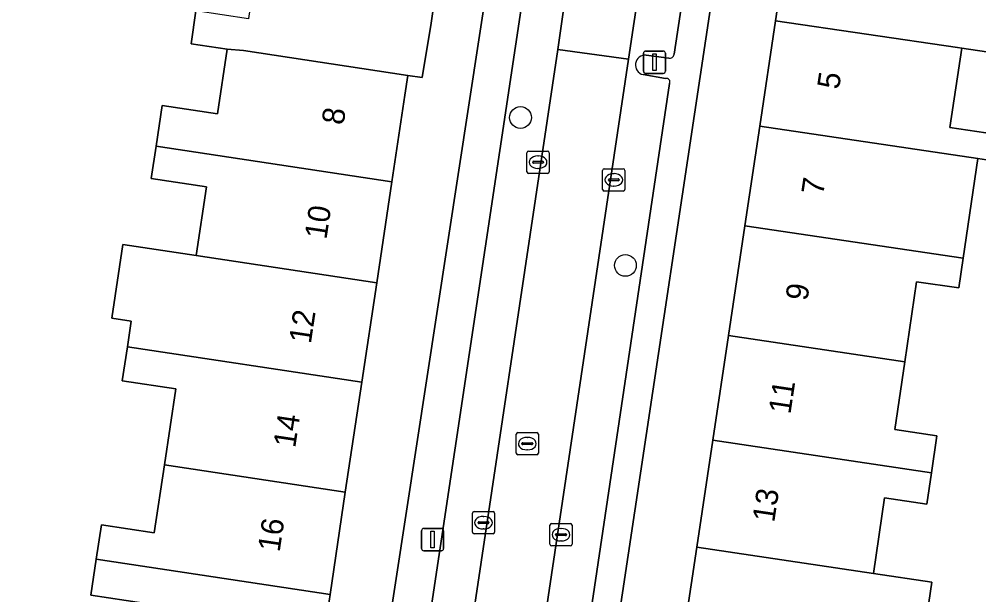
# Model space of a CAD drawing. Extents: x 162172 to 163187, y 382874 to 383685.
# Drawn here: x 162890.75 to 162933.89, y 383212.54 to 383238.41 of the extents above; entities that cross this region are included whole.
import ezdxf

# ---------------------------------------------------------------- set-up
doc = ezdxf.new("R2010")
doc.units = 0
for name, color, linetype in [('IMGEO_Boom', 7, 'Continuous'), ('IMGEO_Erf', 7, 'Continuous'), ('IMGEO_Kolk', 7, 'Continuous'), ('IMGEO_Lichtmast', 7, 'Continuous'), ('IMGEO_Pand', 7, 'Continuous'), ('IMGEO_Pand_nummerreeks', 7, 'Continuous'), ('IMGEO_Parkeervlak_open', 7, 'Continuous'), ('IMGEO_Rijbaan_lokaal_open', 7, 'Continuous'), ('IMGEO_Rioolput', 7, 'Continuous'), ('IMGEO_Voetpad_open', 7, 'Continuous')]:
    doc.layers.add(name, color=color, linetype=linetype)

msp = doc.modelspace()

# ---------------------------------------------------------------- linework, layer by layer
at = {"layer": 'IMGEO_Boom'}
for centre in [(162913.287, 383233.987), (162918.002, 383227.343)]:
    msp.add_circle(centre, 0.489, dxfattribs=at)
at = {"layer": 'IMGEO_Erf'}
for points in [[(162913.302, 383249.799), (162910.373, 383250.249), (162910.336, 383250), (162909.634, 383245.289), (162908.975, 383240.868), (162908.946, 383240.672), (162909.601, 383240.573), (162909.276, 383238.224), (162908.859, 383235.784), (162908.216, 383235.881), (162908.083, 383234.992), (162907.5, 383231.099), (162906.821, 383226.56), (162906.152, 383222.098), (162905.411, 383217.147), (162904.723, 383212.551), (162904.005, 383207.761), (162903.984, 383207.622), (162903.965, 383207.492), (162906.731, 383207.017)], [(162921.934, 383219.49), (162922.637, 383224.192), (162923.376, 383229.127), (162924.046, 383233.605), (162924.754, 383238.339), (162925.471, 383243.131), (162926.177, 383247.852), (162923.232, 383248.295), (162916.805, 383205.549), (162919.781, 383205.102), (162920.499, 383209.897), (162921.214, 383214.678)]]:
    msp.add_lwpolyline(points, close=True, dxfattribs=at)
for points in [[(162885.702, 383210.437), (162895.845, 383208.849), (162896.345, 383212.163), (162893.972, 383212.52), (162894.216, 383214.136), (162894.449, 383215.686), (162896.823, 383215.328), (162897.282, 383218.374), (162897.797, 383221.788), (162895.379, 383222.153), (162895.611, 383223.688), (162895.784, 383224.835), (162894.914, 383224.966), (162895.413, 383228.28), (162898.701, 383227.784), (162899.168, 383230.874), (162896.684, 383231.249), (162896.902, 383232.698), (162897.179, 383234.532), (162899.663, 383234.157), (162900.101, 383237.061), (162898.475, 383237.306), (162898.697, 383238.777)], [(162935.043, 383236.82), (162933.12, 383237.104), (162932.588, 383233.546), (162934.608, 383233.244)], [(162934.43, 383232.052), (162933.851, 383232.139), (162933.188, 383227.66), (162932.991, 383226.328), (162931.094, 383226.609), (162930.561, 383223.008), (162930.111, 383219.967), (162932.008, 383219.687), (162931.761, 383218.021), (162931.553, 383216.613), (162929.656, 383216.894), (162929.153, 383213.492), (162931.78, 383213.1), (162931.282, 383209.745), (162931.006, 383209.786), (162930.794, 383208.358), (162930.574, 383206.87), (162930.122, 383206.937), (162928.225, 383207.217), (162927.736, 383203.913), (162939.222, 383202.483)]]:
    msp.add_lwpolyline(points, dxfattribs=at)
at = {"layer": 'IMGEO_Kolk'}
for p, q in [((162913.575, 383231.553), (162913.575, 383232.405)), ((162913.65, 383232.479), (162914.502, 383232.479)), ((162914.063, 383232.259), (162914.088, 383232.259)), ((162914.576, 383232.405), (162914.576, 383231.553)), ((162913.834, 383231.973), (162913.834, 383231.985)), ((162914.272, 383231.936), (162913.874, 383231.936)), ((162913.877, 383232.022), (162914.275, 383232.022)), ((162914.086, 383231.699), (162914.061, 383231.699)), ((162914.318, 383231.985), (162914.318, 383231.973)), ((162917.054, 383231.685), (162917.906, 383231.685)), ((162914.502, 383231.479), (162913.65, 383231.479)), ((162916.979, 383230.759), (162916.979, 383231.611)), ((162917.467, 383231.465), (162917.492, 383231.465)), ((162917.98, 383231.611), (162917.98, 383230.759)), ((162917.238, 383231.179), (162917.238, 383231.191)), ((162917.676, 383231.142), (162917.278, 383231.142)), ((162917.281, 383231.228), (162917.679, 383231.228)), ((162917.49, 383230.905), (162917.465, 383230.905)), ((162917.722, 383231.191), (162917.722, 383231.179)), ((162917.906, 383230.685), (162917.054, 383230.685)), ((162911.123, 383215.353), (162911.123, 383216.205)), ((162911.198, 383216.279), (162912.05, 383216.279)), ((162912.124, 383216.205), (162912.124, 383215.353)), ((162911.382, 383215.773), (162911.382, 383215.785)), ((162911.82, 383215.736), (162911.422, 383215.736)), ((162911.425, 383215.822), (162911.823, 383215.822)), ((162911.611, 383216.059), (162911.636, 383216.059)), ((162911.866, 383215.785), (162911.866, 383215.773)), ((162914.681, 383215.739), (162915.533, 383215.739)), ((162911.634, 383215.499), (162911.609, 383215.499)), ((162914.606, 383214.813), (162914.606, 383215.665)), ((162915.094, 383215.519), (162915.119, 383215.519)), ((162915.607, 383215.665), (162915.607, 383214.813)), ((162912.05, 383215.279), (162911.198, 383215.279)), ((162914.865, 383215.233), (162914.865, 383215.245)), ((162915.303, 383215.196), (162914.905, 383215.196)), ((162914.908, 383215.282), (162915.306, 383215.282)), ((162915.117, 383214.959), (162915.092, 383214.959)), ((162915.349, 383215.245), (162915.349, 383215.233)), ((162915.533, 383214.739), (162914.681, 383214.739))]:
    msp.add_line(p, q, dxfattribs=at)
for points in [[(162913.575, 383231.553), (162913.575, 383232.405)], [(162913.65, 383232.479), (162914.502, 383232.479)], [(162914.576, 383232.405), (162914.576, 383231.553)], [(162917.054, 383231.685), (162917.906, 383231.685)], [(162914.502, 383231.479), (162913.65, 383231.479)], [(162916.979, 383230.759), (162916.979, 383231.611)], [(162917.98, 383231.611), (162917.98, 383230.759)], [(162917.906, 383230.685), (162917.054, 383230.685)], [(162911.123, 383215.353), (162911.123, 383216.205)], [(162911.198, 383216.279), (162912.05, 383216.279)], [(162912.124, 383216.205), (162912.124, 383215.353)], [(162914.681, 383215.739), (162915.533, 383215.739)], [(162914.606, 383214.813), (162914.606, 383215.665)], [(162915.607, 383215.665), (162915.607, 383214.813)], [(162912.05, 383215.279), (162911.198, 383215.279)], [(162915.533, 383214.739), (162914.681, 383214.739)]]:
    msp.add_lwpolyline(points, dxfattribs=at)
for centre, radius, start, end in [((162913.652, 383232.403), 0.0765, 91.552, 178.448), ((162913.652, 383232.403), 0.0765, 91.552, 178.448), ((162914.5, 383232.403), 0.0765, 1.552, 88.448), ((162914.5, 383232.403), 0.0765, 1.552, 88.448), ((162913.874, 383231.982), 0.0403, 85.8775, 175.7526), ((162913.871, 383231.972), 0.0366, 178.938, 274.7102), ((162914.275, 383231.979), 0.043, 264.8664, 352.4533), ((162914.279, 383231.984), 0.0386, 1.7309, 96.639), ((162917.056, 383231.609), 0.0765, 91.552, 178.448), ((162917.056, 383231.609), 0.0765, 91.552, 178.448), ((162917.904, 383231.609), 0.0765, 1.552, 88.448), ((162917.904, 383231.609), 0.0765, 1.552, 88.448), ((162913.652, 383231.555), 0.0765, 181.552, 268.448), ((162913.652, 383231.555), 0.0765, 181.552, 268.448), ((162914.5, 383231.555), 0.0765, 271.552, 358.448), ((162914.5, 383231.555), 0.0765, 271.552, 358.448), ((162917.278, 383231.188), 0.0403, 85.8775, 175.7526), ((162917.275, 383231.178), 0.0366, 178.938, 274.7102), ((162917.679, 383231.185), 0.043, 264.8664, 352.4533), ((162917.683, 383231.19), 0.0386, 1.7309, 96.639), ((162917.056, 383230.761), 0.0765, 181.552, 268.448), ((162917.056, 383230.761), 0.0765, 181.552, 268.448), ((162917.904, 383230.761), 0.0765, 271.552, 358.448), ((162917.904, 383230.761), 0.0765, 271.552, 358.448), ((162911.2, 383216.203), 0.0765, 91.552, 178.448), ((162911.2, 383216.203), 0.0765, 91.552, 178.448), ((162912.048, 383216.203), 0.0765, 1.552, 88.448), ((162912.048, 383216.203), 0.0765, 1.552, 88.448), ((162911.422, 383215.782), 0.0403, 85.8775, 175.7526), ((162911.419, 383215.772), 0.0366, 178.938, 274.7102), ((162911.823, 383215.779), 0.043, 264.8664, 352.4533), ((162911.827, 383215.784), 0.0386, 1.7309, 96.639), ((162914.683, 383215.663), 0.0765, 91.552, 178.448), ((162914.683, 383215.663), 0.0765, 91.552, 178.448), ((162915.531, 383215.663), 0.0765, 1.552, 88.448), ((162915.531, 383215.663), 0.0765, 1.552, 88.448), ((162911.2, 383215.355), 0.0765, 181.552, 268.448), ((162911.2, 383215.355), 0.0765, 181.552, 268.448), ((162912.048, 383215.355), 0.0765, 271.552, 358.448), ((162912.048, 383215.355), 0.0765, 271.552, 358.448), ((162914.905, 383215.242), 0.0403, 85.8775, 175.7526), ((162914.902, 383215.232), 0.0366, 178.938, 274.7102), ((162915.306, 383215.239), 0.043, 264.8664, 352.4533), ((162915.31, 383215.244), 0.0386, 1.7309, 96.639), ((162914.683, 383214.815), 0.0765, 181.552, 268.448), ((162914.683, 383214.815), 0.0765, 181.552, 268.448), ((162915.531, 383214.815), 0.0765, 271.552, 358.448), ((162915.531, 383214.815), 0.0765, 271.552, 358.448)]:
    msp.add_arc(centre, radius, start, end, dxfattribs=at)
for centre, major_axis, ratio, start_param, end_param in [((162914.062, 383231.979), (-0.387, 0.002), 0.722429, 4.712389, 7.853982), ((162914.087, 383231.979), (-0.39, 0.002), 0.717154, 1.570796, 4.712389), ((162917.466, 383231.185), (-0.387, 0.002), 0.722429, 4.712389, 7.853982), ((162917.491, 383231.185), (-0.39, 0.002), 0.717154, 1.570796, 4.712389), ((162911.61, 383215.779), (-0.387, 0.002), 0.722429, 4.712389, 7.853982), ((162911.635, 383215.779), (-0.39, 0.002), 0.717154, 1.570796, 4.712389), ((162915.093, 383215.239), (-0.387, 0.002), 0.722429, 4.712389, 7.853982), ((162915.118, 383215.239), (-0.39, 0.002), 0.717154, 1.570796, 4.712389)]:
    msp.add_ellipse(centre, major_axis=major_axis, ratio=ratio, start_param=start_param, end_param=end_param, dxfattribs=at)
at = {"layer": 'IMGEO_Lichtmast'}
for p, q in [((162918.81, 383236.073), (162918.81, 383236.873)), ((162918.81, 383236.873), (162918.81, 383236.073)), ((162918.91, 383236.973), (162919.7, 383236.973)), ((162919.7, 383236.973), (162918.91, 383236.973)), ((162919.8, 383236.873), (162919.8, 383236.073)), ((162919.8, 383236.073), (162919.8, 383236.873)), ((162919.7, 383235.973), (162918.91, 383235.973)), ((162918.91, 383235.973), (162919.7, 383235.973)), ((162908.839, 383214.618), (162908.839, 383215.418)), ((162908.839, 383215.418), (162908.839, 383214.618)), ((162908.939, 383215.518), (162909.729, 383215.518)), ((162909.729, 383215.518), (162908.939, 383215.518)), ((162909.829, 383215.418), (162909.829, 383214.618)), ((162909.829, 383214.618), (162909.829, 383215.418)), ((162909.729, 383214.518), (162908.939, 383214.518)), ((162908.939, 383214.518), (162909.729, 383214.518))]:
    msp.add_line(p, q, dxfattribs=at)
for points in [[(162919.23, 383236.848), (162919.38, 383236.848), (162919.38, 383236.098), (162919.23, 383236.098), (162919.23, 383236.848)], [(162909.259, 383215.393), (162909.409, 383215.393), (162909.409, 383214.643), (162909.259, 383214.643), (162909.259, 383215.393)]]:
    msp.add_lwpolyline(points, dxfattribs=at)
for centre, start, end in [((162918.91, 383236.873), 90, 180), ((162918.91, 383236.873), 90, 180), ((162919.7, 383236.873), 0, 90), ((162919.7, 383236.873), 360, 90), ((162918.91, 383236.073), 180, 270), ((162918.91, 383236.073), 180, 270), ((162919.7, 383236.073), 270, 0), ((162919.7, 383236.073), 270, 0), ((162908.939, 383215.418), 90, 180), ((162908.939, 383215.418), 90, 180), ((162909.729, 383215.418), 0, 90), ((162909.729, 383215.418), 360, 90), ((162908.939, 383214.618), 180, 270), ((162908.939, 383214.618), 180, 270), ((162909.729, 383214.618), 270, 0), ((162909.729, 383214.618), 270, 0)]:
    msp.add_arc(centre, 0.1, start, end, dxfattribs=at)
at = {"layer": 'IMGEO_Pand'}
for points in [[(162935.749, 383241.596), (162933.364, 383241.952), (162925.471, 383243.131), (162924.754, 383238.339), (162932.94, 383237.13), (162933.12, 383237.104), (162935.043, 383236.82), (162935.241, 383238.16)], [(162909.601, 383240.573), (162908.946, 383240.672), (162901.558, 383241.786), (162901.096, 383238.723), (162901.071, 383238.561), (162901.051, 383238.422), (162898.697, 383238.777), (162898.475, 383237.306), (162900.101, 383237.061), (162900.835, 383236.994), (162908.216, 383235.881), (162908.859, 383235.784), (162909.276, 383238.224)], [(162933.12, 383237.104), (162932.94, 383237.13), (162924.754, 383238.339), (162924.046, 383233.605), (162933.851, 383232.139), (162934.43, 383232.052), (162934.608, 383233.244), (162932.588, 383233.546)], [(162908.216, 383235.881), (162900.835, 383236.994), (162900.101, 383237.061), (162899.663, 383234.157), (162897.179, 383234.532), (162896.902, 383232.698), (162907.5, 383231.099), (162908.083, 383234.992)], [(162933.851, 383232.139), (162924.046, 383233.605), (162923.376, 383229.127), (162933.188, 383227.66)], [(162898.701, 383227.784), (162906.821, 383226.56), (162907.5, 383231.099), (162896.902, 383232.698), (162896.684, 383231.249), (162899.168, 383230.874)], [(162923.376, 383229.127), (162922.637, 383224.192), (162930.561, 383223.008), (162931.094, 383226.609), (162932.991, 383226.328), (162933.188, 383227.66)], [(162906.821, 383226.56), (162898.701, 383227.784), (162895.413, 383228.28), (162894.914, 383224.966), (162895.784, 383224.835), (162895.611, 383223.688), (162906.152, 383222.098)], [(162930.561, 383223.008), (162922.637, 383224.192), (162921.934, 383219.49), (162931.761, 383218.021), (162932.008, 383219.687), (162930.111, 383219.967)], [(162905.411, 383217.147), (162906.152, 383222.098), (162895.611, 383223.688), (162895.379, 383222.153), (162897.797, 383221.788), (162897.282, 383218.374)], [(162921.934, 383219.49), (162921.214, 383214.678), (162929.153, 383213.492), (162929.656, 383216.894), (162931.553, 383216.613), (162931.761, 383218.021)], [(162905.411, 383217.147), (162897.282, 383218.374), (162896.823, 383215.328), (162894.449, 383215.686), (162894.216, 383214.136), (162904.723, 383212.551)], [(162929.153, 383213.492), (162921.214, 383214.678), (162920.499, 383209.897), (162930.342, 383208.426), (162930.794, 383208.358), (162931.006, 383209.786), (162931.282, 383209.745), (162931.78, 383213.1)], [(162904.723, 383212.551), (162894.216, 383214.136), (162893.972, 383212.52), (162896.345, 383212.163), (162895.845, 383208.849), (162903.984, 383207.622), (162904.005, 383207.761)]]:
    msp.add_lwpolyline(points, close=True, dxfattribs=at)
at = {"layer": 'IMGEO_Parkeervlak_open'}
for points in [[(162898.486, 383137.076), (162902.633, 383156.139), (162903.644, 383161.345), (162904.903, 383169.786), (162905.415, 383173.218), (162909.988, 383203.872), (162910.508, 383207.3), (162914.959, 383237.052), (162915.456, 383240.511), (162917.253, 383252.345)], [(162915.087, 383250.673), (162902.202, 383164.866), (162902.347, 383164.599), (162903.275, 383164.489)], [(162920.189, 383250.262), (162918.648, 383240.012), (162918.136, 383236.616), (162913.692, 383206.81), (162913.182, 383203.388), (162908.6, 383172.737), (162908.06, 383169.286), (162907.047, 383162.397)], [(162920.189, 383236.831), (162921.883, 383248.034)], [(162918.938, 383236.786), (162919.953, 383236.652)], [(162919.808, 383235.744), (162918.799, 383235.917)], [(162913.516, 383192.053), (162919.985, 383235.513)]]:
    msp.add_lwpolyline(points, dxfattribs=at)
for centre, radius, start, end in [((162918.894, 383236.347), 0.441, 84.3056, 257.519), ((162919.988, 383236.851), 0.202, 260.0467, 354.3121), ((162919.843, 383235.587), 0.161, 332.4562, 102.4649)]:
    msp.add_arc(centre, radius, start, end, dxfattribs=at)
at = {"layer": 'IMGEO_Rijbaan_lokaal_open'}
for points in [[(162914.959, 383237.052), (162918.136, 383236.616), (162918.648, 383240.012), (162915.456, 383240.511)], [(162910.508, 383207.3), (162913.692, 383206.81), (162918.136, 383236.616), (162914.959, 383237.052)]]:
    msp.add_lwpolyline(points, close=True, dxfattribs=at)
at = {"layer": 'IMGEO_Rioolput'}
for p, q in [((162913.091, 383218.905), (162913.091, 383219.757)), ((162913.166, 383219.831), (162914.018, 383219.831)), ((162913.579, 383219.611), (162913.604, 383219.611)), ((162914.092, 383219.757), (162914.092, 383218.905)), ((162913.35, 383219.325), (162913.35, 383219.337)), ((162913.788, 383219.288), (162913.39, 383219.288)), ((162913.393, 383219.374), (162913.791, 383219.374)), ((162913.834, 383219.337), (162913.834, 383219.325)), ((162914.018, 383218.831), (162913.166, 383218.831)), ((162913.602, 383219.051), (162913.577, 383219.051))]:
    msp.add_line(p, q, dxfattribs=at)
for points in [[(162913.091, 383218.905), (162913.091, 383219.757)], [(162913.166, 383219.831), (162914.018, 383219.831)], [(162914.092, 383219.757), (162914.092, 383218.905)], [(162914.018, 383218.831), (162913.166, 383218.831)]]:
    msp.add_lwpolyline(points, dxfattribs=at)
for centre, radius, start, end in [((162913.168, 383219.755), 0.0765, 91.552, 178.448), ((162913.168, 383219.755), 0.0765, 91.552, 178.448), ((162914.016, 383219.755), 0.0765, 1.552, 88.448), ((162914.016, 383219.755), 0.0765, 1.552, 88.448), ((162913.39, 383219.334), 0.0403, 85.8775, 175.7526), ((162913.387, 383219.324), 0.0366, 178.938, 274.7102), ((162913.791, 383219.331), 0.043, 264.8664, 352.4533), ((162913.795, 383219.336), 0.0386, 1.7309, 96.639), ((162913.168, 383218.907), 0.0765, 181.552, 268.448), ((162913.168, 383218.907), 0.0765, 181.552, 268.448), ((162914.016, 383218.907), 0.0765, 271.552, 358.448), ((162914.016, 383218.907), 0.0765, 271.552, 358.448)]:
    msp.add_arc(centre, radius, start, end, dxfattribs=at)
for centre, major_axis, ratio, start_param, end_param in [((162913.578, 383219.331), (-0.387, 0.002), 0.722429, 4.712389, 7.853982), ((162913.603, 383219.331), (-0.39, 0.002), 0.717154, 1.570796, 4.712389)]:
    msp.add_ellipse(centre, major_axis=major_axis, ratio=ratio, start_param=start_param, end_param=end_param, dxfattribs=at)
at = {"layer": 'IMGEO_Voetpad_open'}
for points in [[(162909.545, 383157.158), (162909.977, 383160.133), (162910.196, 383161.591), (162916.594, 383204.144), (162916.805, 383205.549), (162923.232, 383248.295), (162923.453, 383249.764), (162923.881, 383252.56), (162925.9, 383266.108), (162924.036, 383265.899), (162923.136, 383274.356), (162919.612, 383273.145)], [(162915.566, 383261.8), (162914.441, 383273.117), (162912.274, 383273.237), (162913.119, 383266.134), (162914.003, 383254.234), (162913.526, 383251.254), (162913.333, 383250), (162913.302, 383249.799), (162906.731, 383207.017), (162906.539, 383205.766), (162906.505, 383205.532), (162900.276, 383163.119), (162900.06, 383161.648), (162900.192, 383161.628), (162899.697, 383158.408), (162898.651, 383153.856), (162897.653, 383149.297), (162895.206, 383138.052), (162894.584, 383138.19), (162894.525, 383137.704)], [(162903.275, 383164.489), (162902.347, 383164.599), (162902.202, 383164.866), (162915.087, 383250.673)], [(162921.883, 383248.034), (162920.189, 383236.831)], [(162919.953, 383236.652), (162918.938, 383236.786)], [(162918.799, 383235.917), (162919.808, 383235.744)], [(162919.985, 383235.513), (162913.516, 383192.053)]]:
    msp.add_lwpolyline(points, dxfattribs=at)
for centre, radius, start, end in [((162918.894, 383236.347), 0.441, 84.3056, 257.519), ((162919.988, 383236.851), 0.202, 260.0467, 354.3121), ((162919.843, 383235.587), 0.161, 332.4562, 102.4649)]:
    msp.add_arc(centre, radius, start, end, dxfattribs=at)

# ---------------------------------------------------------------- texts
at = {"layer": 'IMGEO_Pand_nummerreeks'}
for s, rotation, p in [('5', 81.4918, (162927.603, 383235.219)), ('8', 81.4803, (162905.329, 383233.621)), ('7', 81.4918, (162926.893, 383230.469)), ('10', 81.4826, (162904.561, 383228.482)), ('9', 81.491, (162926.182, 383225.719)), ('12', 81.4803, (162903.859, 383223.794)), ('11', 81.491, (162925.42, 383220.627)), ('14', 81.4826, (162903.157, 383219.114)), ('13', 81.491, (162924.693, 383215.764)), ('16', 81.4826, (162902.456, 383214.431))]:
    msp.add_text(s, height=1, rotation=rotation, dxfattribs=at).set_placement(p)

doc.saveas('drawing.dxf')
